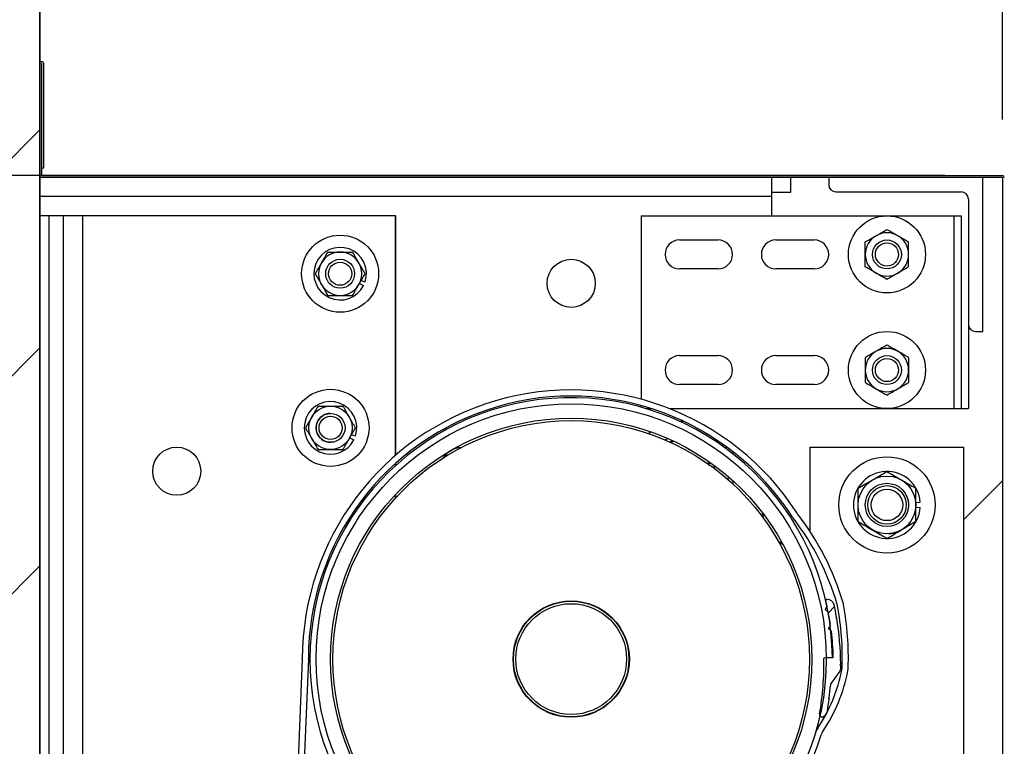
# Model space of a CAD drawing. Header units: inches. Extents: x 170 to 312, y 215 to 248.
# Tile 291 of 410: x 259.337 to 260.136, y 224.423 to 225.012. Entities that reach past the tile are written whole.
import ezdxf

# ---------------------------------------------------------------- set-up
doc = ezdxf.new("R2010")
doc.units = ezdxf.units.IN
doc.header["$LTSCALE"] = 0.25
doc.header["$MEASUREMENT"] = 0
doc.layers.add('ANNOTATIONS', color=1, linetype='Continuous')
doc.layers.add('STANDARD MOTOR RH', color=7, linetype='Continuous')
doc.styles.add('ARIAL', font='arial.ttf', dxfattribs={"height": 0.09375})
doc.dimstyles.new('STANDARD$0', dxfattribs={"dimtxt": 0.09375, "dimasz": 0.09375, "dimexe": 0.03125, "dimexo": 0.046875, "dimgap": 0.09, "dimtad": 0, "dimtih": 1, "dimtoh": 1, "dimdec": 4, "dimzin": 0, "dimdsep": 46, "dimtxsty": 'ARIAL', "dimcen": 0.09, "dimadec": 0, "dimazin": 0, "dimtfac": 1, "dimtdec": 4, "dimtofl": 0, "dimtmove": 0, "dimatfit": 1, "dimfxl": 1, "dimtolj": 1, "dimtzin": 0, "dimarcsym": 0})

# ---------------------------------------------------------------- blocks, each defined once
blk = doc.blocks.new('*D252')
at = {"layer": 'ANNOTATIONS', "color": 0, "lineweight": -2, "transparency": 16777216}
for p, q in [((258.25274, 225.07136), (258.25274, 225.16511)), ((258.25274, 225.16511), (258.34649, 225.16511)), ((259.30848, 224.97761), (258.22149, 224.97761)), ((260.08813, 224.88534), (258.22149, 224.88534)), ((258.25274, 224.79159), (258.25274, 224.69784))]:
    blk.add_line(p, q, dxfattribs=at)
at = {"layer": 'ANNOTATIONS', "color": 0, "transparency": 16777216}
for points in [[(258.23711, 225.07136), (258.26836, 225.07136), (258.25274, 224.97761)], [(258.23711, 224.79159), (258.26836, 224.79159), (258.25274, 224.88534)]]:
    blk.add_solid(points, dxfattribs=at)
at = {"layer": 'defpoints', "color": 0, "transparency": 16777216}
for p in [(259.35535, 224.97761), (258.25274, 224.88534), (260.135, 224.88534)]:
    blk.add_point(p, dxfattribs=at)
at = {"layer": 'ANNOTATIONS', "color": 0, "transparency": 16777216, "insert": (258.59518, 225.16511), "char_height": 0.09375, "attachment_point": 5, "style": 'ARIAL'}
blk.add_mtext('\\A1;1 1/2"', dxfattribs=at)
blk = doc.blocks.new('*D205')
at = {"layer": 'ANNOTATIONS', "color": 0, "lineweight": -2, "transparency": 16777216}
for p, q in [((259.35228, 225.02291), (259.35228, 225.58681)), ((260.135, 224.93074), (260.135, 225.58681)), ((259.44603, 225.55556), (259.45613, 225.55556)), ((260.04125, 225.55556), (260.02635, 225.55556))]:
    blk.add_line(p, q, dxfattribs=at)
at = {"layer": 'ANNOTATIONS', "color": 0, "transparency": 16777216}
for points in [[(259.44603, 225.57118), (259.44603, 225.53993), (259.35228, 225.55556)], [(260.04125, 225.57118), (260.04125, 225.53993), (260.135, 225.55556)]]:
    blk.add_solid(points, dxfattribs=at)
at = {"layer": 'defpoints', "color": 0, "transparency": 16777216}
for p in [(260.135, 225.55556), (259.35228, 224.97604), (260.135, 224.88386)]:
    blk.add_point(p, dxfattribs=at)
at = {"layer": 'ANNOTATIONS', "color": 0, "transparency": 16777216, "insert": (259.74124, 225.55556), "char_height": 0.09375, "attachment_point": 5, "style": 'ARIAL'}
blk.add_mtext('\\A1;12 3/4"', dxfattribs=at)
blk = doc.blocks.new('*D206')
at = {"layer": 'ANNOTATIONS', "color": 0, "lineweight": -2, "transparency": 16777216}
for p, q in [((260.18188, 224.88534), (260.58041, 224.88534)), ((260.54916, 224.79159), (260.54916, 224.63171)), ((260.54916, 224.19489), (260.54916, 224.35476)), ((260.18188, 224.10114), (260.58041, 224.10114))]:
    blk.add_line(p, q, dxfattribs=at)
at = {"layer": 'ANNOTATIONS', "color": 0, "transparency": 16777216}
for points in [[(260.53353, 224.79159), (260.56478, 224.79159), (260.54916, 224.88534)], [(260.53353, 224.19489), (260.56478, 224.19489), (260.54916, 224.10114)]]:
    blk.add_solid(points, dxfattribs=at)
at = {"layer": 'defpoints', "color": 0, "transparency": 16777216}
for p in [(260.135, 224.88534), (260.135, 224.10114), (260.54916, 224.10114)]:
    blk.add_point(p, dxfattribs=at)
at = {"layer": 'ANNOTATIONS', "color": 0, "transparency": 16777216, "insert": (260.54916, 224.49324), "char_height": 0.09375, "attachment_point": 5, "style": 'ARIAL'}
blk.add_mtext('\\A1;12 1/2"', dxfattribs=at)
blk = doc.blocks.new('*D207')
at = {"layer": 'ANNOTATIONS', "color": 0, "lineweight": -2, "transparency": 16777216}
for p, q in [((260.18335, 224.88534), (260.58041, 224.88534)), ((260.54916, 224.79159), (260.54916, 224.63171)), ((260.54916, 224.19489), (260.54916, 224.35476)), ((260.18188, 224.10114), (260.58041, 224.10114))]:
    blk.add_line(p, q, dxfattribs=at)
at = {"layer": 'ANNOTATIONS', "color": 0, "transparency": 16777216}
for points in [[(260.53353, 224.79159), (260.56478, 224.79159), (260.54916, 224.88534)], [(260.53353, 224.19489), (260.56478, 224.19489), (260.54916, 224.10114)]]:
    blk.add_solid(points, dxfattribs=at)
at = {"layer": 'defpoints', "color": 0, "transparency": 16777216}
for p in [(260.13648, 224.88534), (260.135, 224.10114), (260.54916, 224.10114)]:
    blk.add_point(p, dxfattribs=at)
at = {"layer": 'ANNOTATIONS', "color": 0, "transparency": 16777216, "insert": (260.54916, 224.49324), "char_height": 0.09375, "attachment_point": 5, "style": 'ARIAL'}
blk.add_mtext('\\A1;12 1/2"', dxfattribs=at)
blk = doc.blocks.new('*D209')
at = {"layer": 'ANNOTATIONS', "color": 0, "lineweight": -2, "transparency": 16777216}
for p, q in [((260.18188, 224.88534), (261.01649, 224.88534)), ((260.98524, 224.79159), (260.98524, 224.28873)), ((260.98524, 223.50886), (260.98524, 224.01172)), ((259.40063, 223.41511), (261.01649, 223.41511))]:
    blk.add_line(p, q, dxfattribs=at)
at = {"layer": 'ANNOTATIONS', "color": 0, "transparency": 16777216}
for points in [[(260.96962, 224.79159), (261.00087, 224.79159), (260.98524, 224.88534)], [(260.96962, 223.50886), (261.00087, 223.50886), (260.98524, 223.41511)]]:
    blk.add_solid(points, dxfattribs=at)
at = {"layer": 'defpoints', "color": 0, "transparency": 16777216}
for p in [(260.135, 224.88534), (260.98524, 224.88534), (259.35375, 223.41511)]:
    blk.add_point(p, dxfattribs=at)
at = {"layer": 'ANNOTATIONS', "color": 0, "transparency": 16777216, "insert": (260.98524, 224.15023), "char_height": 0.09375, "attachment_point": 5, "style": 'ARIAL'}
blk.add_mtext('\\A1;23 1/2"', dxfattribs=at)

msp = doc.modelspace()

# ---------------------------------------------------------------- hatches: boundary and pattern name
at = {"layer": 'STANDARD MOTOR RH'}
h = msp.add_hatch(dxfattribs=at)
h.set_pattern_fill('ANSI31', color=256, style=0)
h.set_pattern_definition([(45, (74.05033, -31.62213), (-0.08838835, 0.08838835), [])])
edge = h.paths.add_edge_path()
edge.add_line((258.83813, 226.02602), (258.83813, 223.41511))
edge.add_line((258.83813, 223.41511), (259.35375, 223.41511))
edge.add_line((259.35375, 226.02602), (259.35375, 223.41511))
edge = h.paths.add_edge_path()
edge.add_line((258.79174, 226.02602), (259.07885, 226.02602))
edge.add_line((259.07885, 226.02602), (259.07885, 225.95732))
edge.add_line((259.07885, 225.95732), (259.11726, 226.09068))
edge.add_line((259.11726, 226.09068), (259.11726, 226.02602))
edge.add_line((259.11726, 226.02602), (259.41245, 226.02602))
h = msp.add_hatch(dxfattribs=at)
h.set_pattern_fill('ANSI38', color=256, style=0)
h.set_pattern_definition([(45, (257.50368, 206.48444), (-0.08838835, 0.08838835), []), (135, (257.50368, 206.48444), (-0.26516504, 0.08838835), [0.3125, -0.1875])])
edge = h.paths.add_edge_path(flags=0)
edge.add_arc((259.77129, 224.48773), 0.21875, -10.27123, 1.55849, ccw=False)
edge.add_arc((259.98846, 224.44838), 0.00195, 169.73019, 290.16651)
edge.add_arc((259.98711, 224.45204), 0.00586, 290.16786, 350.61117)
edge.add_arc((259.77129, 224.48773), 0.22461, 350.61117, 353.06275)
edge.add_line((259.99425, 224.4606), (259.99371, 224.46129))
edge.add_line((259.99371, 224.46129), (259.9944, 224.46184))
edge.add_arc((259.77129, 224.48773), 0.22461, 353.38092, 355.94315)
edge.add_arc((259.99923, 224.47156), 0.00391, 144.58538, 175.94315, ccw=False)
edge.add_line((259.99605, 224.47383), (260.00298, 224.48357))
edge.add_arc((259.9998, 224.48584), 0.00391, 324.58538, 359.52528)
edge.add_arc((259.77129, 224.48773), 0.23242, 359.52528, 360.0672)
edge.add_line((260.00371, 224.488), (260.00308, 224.48863))
edge.add_line((260.00308, 224.48863), (260.00371, 224.48925))
edge.add_arc((259.77129, 224.48773), 0.23242, 0.37559, 9.56785)
edge.add_line((260.00048, 224.52636), (259.99976, 224.52687))
edge.add_line((259.99976, 224.52687), (260.00027, 224.52759))
edge.add_arc((259.77129, 224.48773), 0.23242, 9.87553, 12.26845)
edge.add_arc((259.99268, 224.53587), 0.00586, 12.26845, 91.33603)
edge.add_arc((259.99256, 224.54075), 0.000977, 91.33603, 193.47583)
edge.add_arc((259.77129, 224.48773), 0.22656, 12.34494, 13.47583, ccw=False)
edge.add_arc((259.992, 224.53603), 0.000625, -33.27759, 12.34494, ccw=False)
edge.add_line((259.99253, 224.53569), (259.9913, 224.53383))
edge.add_arc((259.99183, 224.53349), 0.000625, 146.72241, 236.72182)
edge.add_line((259.99148, 224.53296), (259.99334, 224.53174))
edge.add_arc((259.993, 224.53122), 0.000625, 11.09851, 56.72182, ccw=False)
edge.add_arc((259.77129, 224.48773), 0.22656, 8.34495, 11.09851, ccw=False)
edge.add_arc((259.99483, 224.52052), 0.000625, -37.27826, 8.34495, ccw=False)
edge.add_line((259.99533, 224.52014), (259.99398, 224.51837))
edge.add_arc((259.99448, 224.51799), 0.000625, 142.72174, 232.72211)
edge.add_line((259.9941, 224.51749), (259.99587, 224.51615))
edge.add_arc((259.9955, 224.51565), 0.000625, 7.09848, 52.72211, ccw=False)
edge.add_arc((259.77129, 224.48773), 0.22656, 1.88019, 7.09848, ccw=False)
edge.add_arc((259.99711, 224.49514), 0.000625, -88.27838, 1.88019, ccw=False)
edge.add_line((259.99712, 224.49452), (259.99056, 224.49432))
edge.add_arc((259.99058, 224.49369), 0.000625, 91.72162, 181.55849)

# ---------------------------------------------------------------- linework, layer by layer
for p, q in [((259.35375, 220.41511), (259.35375, 226.02602)), ((259.35375, 226.02602), (259.35375, 223.41511)), ((259.35523, 224.97601), (259.35523, 224.88534)), ((259.35548, 224.89168), (259.35548, 224.97601)), ((259.35695, 224.89168), (259.35695, 224.97601)), ((259.35548, 224.89168), (259.35695, 224.89168)), ((260.135, 224.88386), (259.35375, 224.88386)), ((259.35523, 224.88534), (260.135, 224.88534)), ((259.9475, 224.88386), (259.9475, 224.85261)), ((259.96313, 224.87183), (259.96313, 224.88386)), ((259.99401, 224.88386), (259.99401, 224.878)), ((260.11901, 224.75886), (260.11901, 224.88386)), ((260.135, 224.88386), (260.135, 224.10261)), ((259.9475, 224.86824), (259.35375, 224.86824)), ((259.9475, 224.87183), (259.96313, 224.87183)), ((259.99987, 224.87214), (260.10143, 224.87214)), ((260.10729, 224.86628), (260.10729, 224.69636)), ((259.64275, 224.85261), (259.35375, 224.85261)), ((259.36119, 224.85261), (259.36119, 223.98124)), ((259.37291, 224.10261), (259.37291, 224.85261)), ((259.38854, 224.85261), (259.38854, 224.10261)), ((259.64244, 224.65843), (259.64244, 224.85261)), ((259.64275, 224.6587), (259.64275, 224.85261)), ((259.84167, 224.85261), (259.84167, 224.70396)), ((259.84167, 224.85261), (260.10143, 224.85261)), ((260.09557, 224.85261), (260.09557, 224.69636)), ((260.10143, 224.85261), (260.10143, 224.69636)), ((259.87291, 224.83308), (259.90416, 224.83308)), ((259.95104, 224.83308), (259.98229, 224.83308)), ((259.90416, 224.80964), (259.87291, 224.80964)), ((259.98229, 224.80964), (259.95104, 224.80964)), ((259.61318, 224.79777), (259.61653, 224.79607)), ((259.61459, 224.8002), (259.61781, 224.79916)), ((260.11315, 224.75886), (260.11901, 224.75886)), ((259.87291, 224.73933), (259.90416, 224.73933)), ((259.95104, 224.73933), (259.98229, 224.73933)), ((259.90416, 224.71589), (259.87291, 224.71589)), ((259.98229, 224.71589), (259.95104, 224.71589)), ((259.84167, 224.69885), (259.84167, 224.69748)), ((259.84752, 224.69715), (259.84752, 224.69636)), ((259.84554, 224.69636), (259.85004, 224.69636)), ((259.86471, 224.69636), (260.10729, 224.69636)), ((259.87268, 224.6862), (259.87593, 224.68617)), ((259.60537, 224.67277), (259.60872, 224.67106)), ((259.60678, 224.6752), (259.61, 224.67416)), ((259.84769, 224.67615), (259.84942, 224.67762)), ((259.86096, 224.67105), (259.8633, 224.67217)), ((259.86491, 224.66905), (259.86678, 224.67013)), ((259.90663, 224.66844), (259.90828, 224.66565)), ((259.91218, 224.66445), (259.90956, 224.66473)), ((259.97875, 224.66511), (260.10375, 224.66511)), ((259.97875, 224.66511), (259.97875, 224.59695)), ((260.10375, 224.32136), (260.10375, 224.66511)), ((259.91625, 224.66135), (259.91625, 224.65966)), ((259.64244, 224.65008), (259.64244, 224.65187)), ((259.64275, 224.65036), (259.64275, 224.65215)), ((259.89731, 224.65021), (259.89731, 224.65274)), ((259.90082, 224.65051), (259.90102, 224.64793)), ((259.91625, 224.63788), (259.91625, 224.63523)), ((260.135, 224.63777), (260.10375, 224.60652)), ((259.64244, 224.62387), (259.64244, 224.62674)), ((259.64275, 224.62421), (259.64275, 224.62707)), ((260.06469, 224.62008), (260.06833, 224.62037)), ((260.06469, 224.61639), (260.06833, 224.61611)), ((259.9913, 224.53383), (259.99253, 224.53569)), ((259.99334, 224.53174), (259.99148, 224.53296)), ((260.00027, 224.52759), (259.99976, 224.52687)), ((259.99976, 224.52687), (260.00048, 224.52636)), ((260.00102, 224.523), (260.00102, 224.523)), ((259.99398, 224.51837), (259.99533, 224.52014)), ((259.99587, 224.51615), (259.9941, 224.51749)), ((259.5668, 224.49333), (259.5296, 223.57286)), ((259.57172, 224.49314), (259.53452, 223.57286)), ((259.99056, 224.49432), (259.99712, 224.49452)), ((259.99203, 224.49448), (259.99695, 224.49451)), ((260.00371, 224.48925), (260.00308, 224.48863)), ((260.00298, 224.48357), (259.99605, 224.47383)), ((260.00308, 224.48863), (260.00371, 224.488)), ((259.9944, 224.46184), (259.99371, 224.46129)), ((259.99371, 224.46129), (259.99425, 224.4606)), ((259.99382, 224.45722), (259.99382, 224.45722))]:
    msp.add_line(p, q, dxfattribs=at)
at = {"layer": 'STANDARD MOTOR RH', "flags": 128}
for points in [[(259.86549, 224.66905), (259.86781, 224.6698), (259.86826, 224.66992)], [(259.89702, 224.65085), (259.89651, 224.65323), (259.89638, 224.65368)], [(259.91248, 224.64121), (259.91239, 224.64065), (259.91207, 224.63899)], [(259.94133, 224.60703), (259.94132, 224.60709), (259.94023, 224.61178)], [(259.95699, 224.5858), (259.9541, 224.58794), (259.95312, 224.58876)]]:
    msp.add_lwpolyline(points, dxfattribs=at)
at = {"layer": 'STANDARD MOTOR RH'}
for centre, radius in [((260.04125, 224.82136), 0.03125), ((259.5975, 224.80574), 0.03125), ((260.04125, 224.82136), 0.01172), ((260.04125, 224.82136), 0.00939), ((259.5975, 224.80574), 0.01172), ((259.785, 224.79793), 0.01953), ((259.5975, 224.80574), 0.00939), ((260.04125, 224.72761), 0.03125), ((260.04125, 224.72761), 0.01172), ((260.04125, 224.72761), 0.00939), ((259.58969, 224.68074), 0.03125), ((259.58969, 224.68074), 0.01756), ((259.785, 224.49324), 0.20703), ((259.58975, 224.68074), 0.01172), ((259.58975, 224.68074), 0.00939), ((259.785, 224.49324), 0.19531), ((259.785, 224.49324), 0.19336), ((259.46489, 224.64558), 0.01953), ((260.04125, 224.61824), 0.03906), ((260.04125, 224.61824), 0.02344), ((260.04125, 224.61824), 0.01758), ((260.04125, 224.61824), 0.01563), ((260.04125, 224.61824), 0.01276), ((259.785, 224.49324), 0.04719), ((259.785, 224.49324), 0.04688), ((259.785, 224.49324), 0.04492)]:
    msp.add_circle(centre, radius, dxfattribs=at)
for centre, radius, start, end in [((259.35535, 224.97601), 0.0016, 0, 180), ((259.35535, 224.97601), 0.000123, 0, 180), ((259.35523, 224.88534), 0.00148, 180, 270), ((260.135, 224.88386), 0.00148, 0, 90), ((259.99987, 224.878), 0.00586, 180, 270), ((260.10143, 224.86628), 0.00586, 0, 90), ((259.87292, 224.82136), 0.01172, 90, 270), ((259.90417, 224.82136), 0.01172, 270, 90), ((259.95104, 224.82136), 0.01172, 90, 270), ((259.98229, 224.82136), 0.01172, 270, 90), ((260.04125, 224.82136), 0.01756, 120, 239.99999), ((260.04125, 224.82136), 0.01756, 60, 120), ((260.04125, 224.82136), 0.01756, 300, 60.00001), ((259.5975, 224.80574), 0.02134, 342.05172, 333.05172), ((259.5975, 224.80574), 0.01756, 30, 150.00001), ((259.5975, 224.80574), 0.01756, 150, 30), ((260.04125, 224.82136), 0.01756, 240, 300), ((260.11315, 224.76472), 0.00586, 180, 270), ((260.04125, 224.72761), 0.01756, 60, 120), ((259.87292, 224.72761), 0.01172, 90, 270), ((259.90417, 224.72761), 0.01172, 270, 90), ((259.95104, 224.72761), 0.01172, 90, 270), ((259.98229, 224.72761), 0.01172, 270, 90), ((260.04125, 224.72761), 0.01756, 120, 239.99999), ((260.04125, 224.72761), 0.01756, 300, 60.00001), ((260.04125, 224.72761), 0.01756, 240, 300), ((259.785, 224.49324), 0.2182, 32.79648, 179.97526), ((259.785, 224.49324), 0.21328, 32.79648, 179.97526), ((259.785, 224.49324), 0.21195, 0.34441, 343.1474), ((259.58969, 224.68074), 0.02134, 342.05172, 333.05172), ((259.58969, 224.68074), 0.01172, 90, 270.14014), ((259.69614, 224.64716), 0.01758, 91.46319, 148.53681), ((260.04125, 224.61824), 0.02716, 4.4994, 355.50026), ((259.9772, 224.61708), 0.01536, 212.79648, 217.73461), ((259.9772, 224.61708), 0.01044, 212.79648, 217.73461), ((259.79642, 224.47719), 0.21814, 16.44603, 37.73461), ((259.79642, 224.47719), 0.21322, 16.44603, 37.73461), ((260.04125, 224.61824), 0.02344, 273.34701, 300), ((259.99256, 224.54075), 0.000977, 91.33603, 193.47583), ((259.77129, 224.48773), 0.22656, 12.34494, 13.47583), ((259.99268, 224.53587), 0.00586, 12.26845, 91.33603), ((259.77129, 224.48773), 0.23242, 9.87553, 12.26845), ((259.99091, 224.5346), 0.01044, 10.44437, 16.44603), ((259.99091, 224.5346), 0.01536, 10.44437, 16.44603), ((259.77369, 224.49456), 0.23624, 357.95753, 10.44437), ((259.99183, 224.53349), 0.000625, 146.72241, 236.72182), ((259.992, 224.53603), 0.000625, 326.72241, 12.34494), ((259.993, 224.53122), 0.000625, 11.09851, 56.72182), ((259.77129, 224.48773), 0.22656, 8.34495, 11.09851), ((259.77369, 224.49456), 0.23132, 357.95753, 10.44437), ((259.99483, 224.52052), 0.000625, 322.72174, 8.34495), ((259.77129, 224.48773), 0.23242, 0.37559, 9.56785), ((259.99448, 224.51799), 0.000625, 142.72174, 232.72211), ((259.9955, 224.51565), 0.000625, 7.09848, 52.72211), ((259.77129, 224.48773), 0.22656, 1.88019, 7.09848), ((259.55636, 224.49334), 0.01044, 359.27614, 359.97526), ((259.55636, 224.49334), 0.01536, 359.27614, 359.97526), ((259.77129, 224.48773), 0.21875, 349.72877, 1.55849), ((259.99058, 224.49369), 0.000625, 91.72162, 181.55849), ((259.99711, 224.49514), 0.000625, 271.72162, 1.88019), ((259.87929, 224.5088), 0.12768, 325.9743, 349.12583), ((259.87929, 224.5088), 0.1326, 325.9743, 349.12583), ((259.9998, 224.48584), 0.00391, 324.58538, 359.52528), ((259.77129, 224.48773), 0.23242, 359.52528, 0.0672), ((259.99443, 224.48669), 0.01044, 349.12583, 357.95753), ((259.99443, 224.48669), 0.01536, 349.12583, 357.95753), ((259.99923, 224.47156), 0.00391, 144.58538, 175.94315), ((259.77129, 224.48773), 0.22461, 353.38092, 355.94315), ((259.77129, 224.48773), 0.22461, 350.61117, 353.06275), ((259.98846, 224.44838), 0.00195, 169.73019, 290.16651), ((259.98711, 224.45204), 0.00586, 290.16786, 350.61117), ((259.99784, 224.42876), 0.01536, 145.9743, 163.1474), ((259.99784, 224.42876), 0.01044, 145.9743, 163.1474)]:
    msp.add_arc(centre, radius, start, end, dxfattribs=at)
for points, knots in [([(260.03247, 224.83657), (260.0337, 224.83728), (260.0362, 224.83872), (260.03911, 224.8404), (260.04077, 224.84136), (260.04125, 224.84164)], [0, 0, 0, 0, 0.405747, 0.826139, 1, 1, 1, 1]), ([(260.04125, 224.84164), (260.04262, 224.84085), (260.0454, 224.83925), (260.04843, 224.8375), (260.04999, 224.8366), (260.05004, 224.83657)], [0, 0, 0, 0, 0.484053, 0.985632, 1, 1, 1, 1]), ([(260.02369, 224.8315), (260.02506, 224.83229), (260.02783, 224.83389), (260.03087, 224.83565), (260.03243, 224.83655), (260.03247, 224.83657)], [0, 0, 0, 0, 0.483959, 0.985632, 1, 1, 1, 1]), ([(260.05004, 224.83657), (260.05126, 224.83586), (260.05376, 224.83442), (260.05667, 224.83274), (260.05833, 224.83178), (260.05882, 224.8315)], [0, 0, 0, 0, 0.40572, 0.826139, 1, 1, 1, 1]), ([(260.02369, 224.82136), (260.02369, 224.82159), (260.02369, 224.82442), (260.02369, 224.8279), (260.02369, 224.8309), (260.02369, 224.8315)], [0, 0, 0, 0, 0.065993, 0.812917, 1, 1, 1, 1]), ([(260.05882, 224.82136), (260.05882, 224.82159), (260.05882, 224.82442), (260.05882, 224.8279), (260.05882, 224.8309), (260.05882, 224.8315)], [0, 0, 0, 0, 0.065993, 0.812917, 1, 1, 1, 1]), ([(259.58736, 224.8233), (259.58658, 224.82194), (259.58497, 224.81916), (259.58322, 224.81612), (259.58232, 224.81456), (259.58229, 224.81452)], [0, 0, 0, 0, 0.4840327, 0.9856318, 1, 1, 1, 1]), ([(259.58736, 224.8233), (259.58822, 224.8233), (259.59144, 224.8233), (259.59494, 224.8233), (259.5975, 224.8233)], [0, 0, 0, 0, 0.266112, 1, 1, 1, 1]), ([(259.5975, 224.8233), (259.59773, 224.8233), (259.60057, 224.8233), (259.60404, 224.8233), (259.60704, 224.8233), (259.60764, 224.8233)], [0, 0, 0, 0, 0.066046, 0.812822, 1, 1, 1, 1]), ([(259.61271, 224.81452), (259.61201, 224.81575), (259.61056, 224.81825), (259.60888, 224.82116), (259.60792, 224.82281), (259.60764, 224.8233)], [0, 0, 0, 0, 0.405748, 0.82612, 1, 1, 1, 1]), ([(260.02369, 224.81122), (260.02369, 224.81208), (260.02369, 224.8153), (260.02369, 224.8188), (260.02369, 224.82136)], [0, 0, 0, 0, 0.266165, 1, 1, 1, 1]), ([(260.05882, 224.81122), (260.05882, 224.81208), (260.05882, 224.8153), (260.05882, 224.8188), (260.05882, 224.82136)], [0, 0, 0, 0, 0.266165, 1, 1, 1, 1]), ([(259.58229, 224.81452), (259.58159, 224.81329), (259.58014, 224.81079), (259.57846, 224.80788), (259.57751, 224.80622), (259.57723, 224.80574)], [0, 0, 0, 0, 0.405748, 0.826113, 1, 1, 1, 1]), ([(259.61778, 224.80574), (259.617, 224.8071), (259.61539, 224.80988), (259.61364, 224.81292), (259.61274, 224.81448), (259.61271, 224.81452)], [0, 0, 0, 0, 0.4840327, 0.9856318, 1, 1, 1, 1]), ([(260.03247, 224.80615), (260.03125, 224.80686), (260.02875, 224.8083), (260.02584, 224.80998), (260.02418, 224.81094), (260.02369, 224.81122)], [0, 0, 0, 0, 0.40572, 0.826139, 1, 1, 1, 1]), ([(260.05882, 224.81122), (260.05745, 224.81044), (260.05467, 224.80883), (260.05164, 224.80708), (260.05008, 224.80618), (260.05004, 224.80615)], [0, 0, 0, 0, 0.483959, 0.985632, 1, 1, 1, 1]), ([(259.57723, 224.80574), (259.57801, 224.80437), (259.57962, 224.80159), (259.58137, 224.79856), (259.58227, 224.797), (259.58229, 224.79696)], [0, 0, 0, 0, 0.483955, 0.985633, 1, 1, 1, 1]), ([(259.61271, 224.79696), (259.61342, 224.79818), (259.61487, 224.80068), (259.61655, 224.80359), (259.6175, 224.80525), (259.61778, 224.80574)], [0, 0, 0, 0, 0.405675, 0.826075, 1, 1, 1, 1]), ([(260.04125, 224.80108), (260.03989, 224.80187), (260.03711, 224.80347), (260.03408, 224.80523), (260.03252, 224.80613), (260.03247, 224.80615)], [0, 0, 0, 0, 0.483959, 0.985632, 1, 1, 1, 1]), ([(260.05004, 224.80615), (260.04881, 224.80544), (260.04631, 224.804), (260.0434, 224.80232), (260.04174, 224.80136), (260.04125, 224.80108)], [0, 0, 0, 0, 0.405747, 0.826139, 1, 1, 1, 1]), ([(259.58229, 224.79696), (259.583, 224.79573), (259.58445, 224.79323), (259.58613, 224.79032), (259.58708, 224.78866), (259.58736, 224.78818)], [0, 0, 0, 0, 0.405701, 0.826067, 1, 1, 1, 1]), ([(259.60764, 224.78818), (259.60843, 224.78954), (259.61004, 224.79232), (259.61179, 224.79535), (259.61269, 224.79691), (259.61271, 224.79696)], [0, 0, 0, 0, 0.483978, 0.985632, 1, 1, 1, 1]), ([(259.58736, 224.78818), (259.58822, 224.78818), (259.59144, 224.78818), (259.59494, 224.78818), (259.5975, 224.78818)], [0, 0, 0, 0, 0.266112, 1, 1, 1, 1]), ([(259.5975, 224.78818), (259.59773, 224.78818), (259.60057, 224.78818), (259.60404, 224.78818), (259.60704, 224.78818), (259.60764, 224.78818)], [0, 0, 0, 0, 0.066046, 0.812822, 1, 1, 1, 1]), ([(260.04125, 224.74789), (260.03989, 224.7471), (260.03711, 224.7455), (260.03408, 224.74375), (260.03252, 224.74285), (260.03247, 224.74282)], [0, 0, 0, 0, 0.483959, 0.985632, 1, 1, 1, 1]), ([(260.05004, 224.74282), (260.04881, 224.74353), (260.04631, 224.74497), (260.0434, 224.74665), (260.04174, 224.74761), (260.04125, 224.74789)], [0, 0, 0, 0, 0.405747, 0.826139, 1, 1, 1, 1]), ([(260.03247, 224.74282), (260.03125, 224.74211), (260.02875, 224.74067), (260.02584, 224.73899), (260.02418, 224.73803), (260.02369, 224.73775)], [0, 0, 0, 0, 0.40572, 0.826139, 1, 1, 1, 1]), ([(260.02369, 224.73775), (260.02369, 224.73689), (260.02369, 224.73367), (260.02369, 224.73018), (260.02369, 224.72761)], [0, 0, 0, 0, 0.266165, 1, 1, 1, 1]), ([(260.05882, 224.73775), (260.05745, 224.73854), (260.05467, 224.74014), (260.05164, 224.7419), (260.05008, 224.7428), (260.05004, 224.74282)], [0, 0, 0, 0, 0.483959, 0.985632, 1, 1, 1, 1]), ([(260.05882, 224.73775), (260.05882, 224.73689), (260.05882, 224.73367), (260.05882, 224.73018), (260.05882, 224.72761)], [0, 0, 0, 0, 0.266165, 1, 1, 1, 1]), ([(260.02369, 224.72761), (260.02369, 224.72738), (260.02369, 224.72455), (260.02369, 224.72108), (260.02369, 224.71807), (260.02369, 224.71747)], [0, 0, 0, 0, 0.065993, 0.812917, 1, 1, 1, 1]), ([(260.05882, 224.72761), (260.05882, 224.72738), (260.05882, 224.72455), (260.05882, 224.72108), (260.05882, 224.71807), (260.05882, 224.71747)], [0, 0, 0, 0, 0.065993, 0.812917, 1, 1, 1, 1]), ([(260.02369, 224.71747), (260.02506, 224.71669), (260.02783, 224.71508), (260.03087, 224.71333), (260.03243, 224.71243), (260.03247, 224.7124)], [0, 0, 0, 0, 0.483959, 0.985632, 1, 1, 1, 1]), ([(260.03247, 224.7124), (260.0337, 224.71169), (260.0362, 224.71025), (260.03911, 224.70857), (260.04077, 224.70761), (260.04125, 224.70733)], [0, 0, 0, 0, 0.405747, 0.826139, 1, 1, 1, 1]), ([(260.04125, 224.70733), (260.04262, 224.70812), (260.0454, 224.70972), (260.04843, 224.71148), (260.04999, 224.71238), (260.05004, 224.7124)], [0, 0, 0, 0, 0.484053, 0.985632, 1, 1, 1, 1]), ([(260.05004, 224.7124), (260.05126, 224.71311), (260.05376, 224.71455), (260.05667, 224.71624), (260.05833, 224.71719), (260.05882, 224.71747)], [0, 0, 0, 0, 0.40572, 0.826139, 1, 1, 1, 1]), ([(259.57955, 224.6983), (259.57876, 224.69694), (259.57716, 224.69416), (259.57542, 224.69112), (259.57451, 224.68956), (259.57448, 224.68952)], [0, 0, 0, 0, 0.483978, 0.985575, 1, 1, 1, 1]), ([(259.57955, 224.6983), (259.58041, 224.6983), (259.58363, 224.6983), (259.58713, 224.6983), (259.58969, 224.6983)], [0, 0, 0, 0, 0.266219, 1, 1, 1, 1]), ([(259.58969, 224.6983), (259.58992, 224.6983), (259.59275, 224.6983), (259.59623, 224.6983), (259.59923, 224.6983), (259.59983, 224.6983)], [0, 0, 0, 0, 0.066046, 0.812928, 1, 1, 1, 1]), ([(259.6049, 224.68952), (259.60419, 224.69075), (259.60275, 224.69325), (259.60107, 224.69616), (259.60011, 224.69781), (259.59983, 224.6983)], [0, 0, 0, 0, 0.405748, 0.826113, 1, 1, 1, 1]), ([(259.57448, 224.68952), (259.57377, 224.68829), (259.57233, 224.68579), (259.57065, 224.68288), (259.56969, 224.68122), (259.56941, 224.68074)], [0, 0, 0, 0, 0.405694, 0.826067, 1, 1, 1, 1]), ([(259.60997, 224.68074), (259.60918, 224.6821), (259.60758, 224.68488), (259.60583, 224.68792), (259.60493, 224.68948), (259.6049, 224.68952)], [0, 0, 0, 0, 0.483978, 0.985632, 1, 1, 1, 1]), ([(259.56941, 224.68074), (259.5702, 224.67937), (259.5718, 224.6766), (259.57356, 224.67356), (259.57446, 224.672), (259.57448, 224.67196)], [0, 0, 0, 0, 0.4840327, 0.9856318, 1, 1, 1, 1]), ([(259.6049, 224.67196), (259.60561, 224.67318), (259.60705, 224.67568), (259.60873, 224.67859), (259.60969, 224.68025), (259.60997, 224.68074)], [0, 0, 0, 0, 0.405748, 0.82612, 1, 1, 1, 1]), ([(259.57448, 224.67196), (259.57519, 224.67073), (259.57663, 224.66823), (259.57831, 224.66532), (259.57927, 224.66366), (259.57955, 224.66318)], [0, 0, 0, 0, 0.4057471, 0.8261649, 1, 1, 1, 1]), ([(259.59983, 224.66318), (259.60062, 224.66454), (259.60222, 224.66732), (259.60398, 224.67035), (259.60488, 224.67191), (259.6049, 224.67196)], [0, 0, 0, 0, 0.4840327, 0.9856318, 1, 1, 1, 1]), ([(259.57955, 224.66318), (259.58041, 224.66318), (259.58363, 224.66318), (259.58713, 224.66318), (259.58969, 224.66318)], [0, 0, 0, 0, 0.266219, 1, 1, 1, 1]), ([(259.58969, 224.66318), (259.58992, 224.66318), (259.59275, 224.66318), (259.59623, 224.66318), (259.59923, 224.66318), (259.59983, 224.66318)], [0, 0, 0, 0, 0.066046, 0.812928, 1, 1, 1, 1]), ([(260.02954, 224.63854), (260.03118, 224.63948), (260.03452, 224.64141), (260.0384, 224.64365), (260.04061, 224.64493), (260.04125, 224.6453)], [0, 0, 0, 0, 0.406324, 0.827252, 1, 1, 1, 1]), ([(260.04125, 224.6453), (260.04308, 224.64425), (260.04679, 224.64211), (260.05084, 224.63977), (260.05292, 224.63857), (260.05297, 224.63854)], [0, 0, 0, 0, 0.4843425, 0.9863147, 1, 1, 1, 1]), ([(260.01782, 224.63177), (260.01964, 224.63282), (260.02335, 224.63496), (260.0274, 224.6373), (260.02948, 224.6385), (260.02954, 224.63854)], [0, 0, 0, 0, 0.4843425, 0.9863147, 1, 1, 1, 1]), ([(260.05297, 224.63854), (260.05461, 224.63759), (260.05795, 224.63566), (260.06184, 224.63342), (260.06405, 224.63214), (260.06469, 224.63177)], [0, 0, 0, 0, 0.406295, 0.827264, 1, 1, 1, 1]), ([(260.01782, 224.61824), (260.01782, 224.61855), (260.01782, 224.62058), (260.01782, 224.62436), (260.01782, 224.62854), (260.01782, 224.63097), (260.01782, 224.63177)], [0, 0, 0, 0, 0.066506, 0.435266, 0.81456, 1, 1, 1, 1]), ([(260.06469, 224.61824), (260.06469, 224.61855), (260.06469, 224.62058), (260.06469, 224.62436), (260.06469, 224.62854), (260.06469, 224.63097), (260.06469, 224.63177)], [0, 0, 0, 0, 0.066506, 0.435266, 0.81456, 1, 1, 1, 1]), ([(260.01782, 224.60471), (260.01782, 224.60585), (260.01782, 224.60856), (260.01782, 224.61308), (260.01782, 224.6165), (260.01782, 224.61824)], [0, 0, 0, 0, 0.2654548, 0.6280536, 1, 1, 1, 1]), ([(260.06469, 224.60471), (260.06469, 224.60585), (260.06469, 224.60856), (260.06469, 224.61308), (260.06469, 224.6165), (260.06469, 224.61824)], [0, 0, 0, 0, 0.2654548, 0.6280536, 1, 1, 1, 1]), ([(260.01782, 224.60471), (260.01964, 224.60365), (260.02335, 224.60151), (260.0274, 224.59917), (260.02948, 224.59797), (260.02954, 224.59794)], [0, 0, 0, 0, 0.4843425, 0.9863147, 1, 1, 1, 1]), ([(260.06469, 224.60471), (260.06287, 224.60365), (260.05916, 224.60151), (260.05511, 224.59917), (260.05303, 224.59797), (260.05297, 224.59794)], [0, 0, 0, 0, 0.4843425, 0.9863147, 1, 1, 1, 1]), ([(260.02954, 224.59794), (260.03118, 224.59699), (260.03452, 224.59506), (260.0384, 224.59282), (260.04061, 224.59155), (260.04125, 224.59117)], [0, 0, 0, 0, 0.406324, 0.827252, 1, 1, 1, 1]), ([(260.04125, 224.59117), (260.04308, 224.59223), (260.04679, 224.59437), (260.05084, 224.59671), (260.05292, 224.59791), (260.05297, 224.59794)], [0, 0, 0, 0, 0.4843425, 0.9863147, 1, 1, 1, 1])]:
    msp.add_open_spline(points, degree=3, knots=knots, dxfattribs=at)

# ---------------------------------------------------------------- dimensions: what is measured, and where the dimension line sits
at = {"layer": 'ANNOTATIONS'}
dim = msp.add_linear_dim(base=(260.135, 225.55556), p1=(259.35228, 224.97604), p2=(260.135, 224.88386), text='12 3/4"', dimstyle='STANDARD$0', dxfattribs=at)
dim.commit()
dim.dimension.update_dxf_attribs({"geometry": '*D205', "text_midpoint": (259.74124, 225.55556), "dimtype": 160})
for base, p1, p2, text, picture, middle in [((258.25274, 224.88534), (259.35535, 224.97761), (260.135, 224.88534), '1 1/2"', '*D252', (258.59518, 225.16511)), ((260.98524, 224.88534), (259.35375, 223.41511), (260.135, 224.88534), '23 1/2"', '*D209', (260.98524, 224.15023)), ((260.54916, 224.10114), (260.135, 224.88534), (260.135, 224.10114), '12 1/2"', '*D206', (260.54916, 224.49324)), ((260.54916, 224.10114), (260.13648, 224.88534), (260.135, 224.10114), '12 1/2"', '*D207', (260.54916, 224.49324))]:
    dim = msp.add_linear_dim(base=base, p1=p1, p2=p2, angle=90, text=text, dimstyle='STANDARD$0', dxfattribs=at)
    dim.commit()
    dim.dimension.update_dxf_attribs({"geometry": picture, "text_midpoint": middle, "dimtype": 160})

doc.saveas('drawing.dxf')
